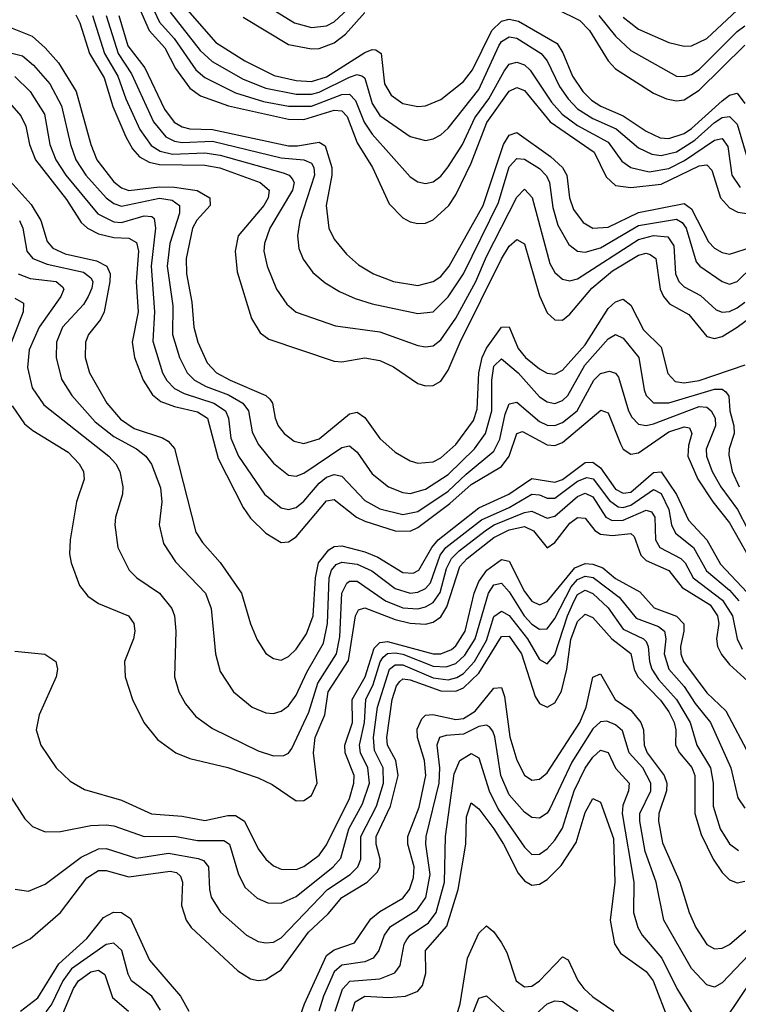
# Model space of a CAD drawing. Header units: inches. Extents: x 1308407 to 1441228, y 959628 to 1036311.
# Tile 471 of 656: x 1393863 to 1395753, y 976708 to 979299. Entities that reach past the tile are written whole.
import ezdxf

# ---------------------------------------------------------------- set-up
doc = ezdxf.new("R2010")
doc.units = ezdxf.units.IN
doc.header["$MEASUREMENT"] = 0
doc.layers.add('B3997', color=7, linetype='Continuous')

msp = doc.modelspace()

# ---------------------------------------------------------------- linework, layer by layer
at = {"layer": 'B3997', "color": 5}
for points, elevation in [([(1394132.1, 979432.1), (1394202.8, 979270), (1394244.3, 979224.3), (1394272.3, 979170), (1394310, 979118.6), (1394338.1, 979098.1), (1394411.6, 979071.6), (1394570, 979036.6), (1394610, 979036.2), (1394690, 979060.4), (1394710, 979059), (1394723.5, 979043.5), (1394750, 978974.7), (1394790.4, 978910), (1394834.3, 978814.3), (1394870, 978777.3), (1394890, 978766.7), (1394910, 978762.5), (1394930, 978763.7), (1394950, 978771.9), (1394991.7, 978810), (1395010, 978837.8), (1395050, 978920.8), (1395091.7, 979028.3), (1395150, 979110.7), (1395170, 979120.1), (1395190, 979112.2), (1395257.5, 979030), (1395373.9, 978950), (1395404.8, 978884.8), (1395430, 978862.6), (1395470, 978856.9), (1395550, 978866.2), (1395650, 978913.8), (1395670, 978916.5), (1395682.9, 978902.9), (1395706.2, 978830), (1395730, 978803.6), (1395751.9, 978791.9), (1395786.8, 978786.8)], 2820), ([(1394156.6, 979450), (1394230, 979291.9), (1394269.3, 979249.3), (1394326.3, 979166.3), (1394350, 979146.7), (1394430, 979106.1), (1394503.8, 979083.8), (1394570, 979070.9), (1394630, 979071.3), (1394710, 979101.8), (1394730, 979103), (1394746, 979086), (1394769, 979029), (1394790, 978997.6), (1394890, 978885.5), (1394910, 978872.1), (1394930, 978867.7), (1394950, 978872), (1394970, 978887.2), (1394990, 978911.1), (1395026.9, 978970), (1395059.4, 979040.6), (1395096.2, 979090), (1395136.6, 979163.4), (1395150, 979181.4), (1395170, 979186.8), (1395190, 979180.1), (1395205.7, 979165.7), (1395261.4, 979081.4), (1395289.5, 979050), (1395330, 979020), (1395410, 978976), (1395446.6, 978926.6), (1395470, 978909.5), (1395518.6, 978898.6), (1395570, 978906.8), (1395611.6, 978928.4), (1395690, 978981.6), (1395710, 978986), (1395724.9, 978964.9), (1395735.3, 978890), (1395757.4, 978857.4)], 2840), ([(1395210, 979359.3), (1395336.2, 979296.2), (1395361.6, 979270), (1395410, 979190.6), (1395430, 979168.9), (1395530, 979105.1), (1395563.5, 979090), (1395590, 979085.1), (1395610, 979087.6), (1395650, 979113.1), (1395770, 979231.4)], 2920), ([(1394490, 979348.9), (1394585.1, 979290), (1394630, 979277.9), (1394670, 979282.6), (1394690, 979292.6), (1394750.8, 979350)], 2940), ([(1394010, 979311.2), (1394020.9, 979290), (1394046.6, 979210), (1394085.2, 979145.2), (1394107.7, 979070), (1394141.8, 978990), (1394159.2, 978959.2), (1394178, 978938), (1394203.4, 978923.4), (1394230, 978917.3), (1394350, 978916.1), (1394389, 978909), (1394495.4, 978870), (1394518.7, 978850), (1394516.1, 978830), (1394504.7, 978810), (1394437.1, 978730), (1394429.3, 978690), (1394434.9, 978634.9), (1394472.7, 978512.7), (1394495.1, 978475.1), (1394517.8, 978457.8), (1394690, 978399.9), (1394710, 978398.8), (1394770, 978408.7), (1394810, 978401.7), (1394845.5, 978385.5), (1394910, 978341.5), (1394930, 978335.4), (1394950, 978335.9), (1394970, 978347.9), (1394990, 978376.4), (1395020.9, 978450), (1395130, 978669.6), (1395150, 978702.6), (1395170, 978720.1), (1395190, 978708.5), (1395230, 978572.4), (1395250, 978527.4), (1395270, 978508.6), (1395290, 978508.3), (1395310, 978523.6), (1395367.5, 978592.5), (1395421.9, 978638.1), (1395490, 978679.5), (1395510, 978684), (1395521.1, 978681.1), (1395535.4, 978670), (1395547.3, 978590), (1395555.6, 978570), (1395571.5, 978551.5), (1395622.9, 978522.9), (1395670, 978464.8), (1395690, 978459.7), (1395710, 978465.2), (1395750, 978489.3), (1395830, 978549.4)], 2720), ([(1394054.5, 979310), (1394085.5, 979210), (1394120.7, 979150), (1394141.6, 979090), (1394179, 979010), (1394208, 978968), (1394232.3, 978952.3), (1394264.8, 978944.8), (1394350, 978948.4), (1394390, 978942.5), (1394555.8, 978895.8), (1394571.5, 978890), (1394579.6, 978879.6), (1394584.2, 978870), (1394580.3, 978850), (1394520.8, 978750), (1394506.2, 978710), (1394504.5, 978690), (1394513.8, 978650), (1394538.4, 978590), (1394565.3, 978550), (1394590, 978529.5), (1394693, 978493), (1394810, 978477.1), (1394910, 978441.6), (1394930, 978437.8), (1394950, 978441), (1394970, 978456), (1395010, 978513.7), (1395062.2, 978610), (1395090, 978676), (1395170, 978831.6), (1395190, 978853.1), (1395210.5, 978830.5), (1395257.1, 978657.1), (1395270, 978633.3), (1395290, 978616), (1395310, 978611.3), (1395330, 978617.2), (1395490, 978720.5), (1395530, 978730.8), (1395567.4, 978727.4), (1395583.4, 978703.4), (1395587.7, 978630), (1395596.2, 978610), (1395610, 978595.9), (1395653.1, 978573.1), (1395694.9, 978534.9), (1395710, 978528.8), (1395730, 978531), (1395750, 978540.6), (1395770, 978555.2)], 2740), ([(1394090, 979309.2), (1394122, 979210), (1394156.3, 979156.3), (1394214.5, 979030), (1394247.4, 978990), (1394270, 978979.1), (1394290, 978975.6), (1394370, 978978.6), (1394550, 978935.2), (1394609.8, 978929.8), (1394630, 978921), (1394636.5, 978910), (1394637.7, 978890), (1394599.7, 978770), (1394593.1, 978730), (1394596.5, 978696.5), (1394608.3, 978668.3), (1394633.7, 978633.7), (1394666, 978606), (1394703.8, 978583.8), (1394744.9, 978564.9), (1394790, 978551.5), (1394910, 978525.4), (1394950.2, 978529.8), (1394990, 978569.7), (1395030, 978629.7), (1395122.1, 978817.9), (1395150, 978911.1), (1395170, 978933.6), (1395190, 978931.5), (1395230, 978907.4), (1395247.8, 978887.8), (1395255.8, 978870), (1395264.5, 978804.5), (1395277.8, 978757.8), (1395307.1, 978707.1), (1395329.8, 978689.8), (1395350, 978687), (1395390, 978698), (1395490, 978757.1), (1395590, 978773.6), (1395604.9, 978764.9), (1395615.2, 978750), (1395642, 978662), (1395651.2, 978650), (1395710, 978609.6), (1395730, 978602.7), (1395750, 978609.7), (1395790, 978649.1)], 2760), ([(1394123.6, 979310), (1394147.4, 979230), (1394191.5, 979171.5), (1394243.2, 979063.2), (1394268.8, 979028.8), (1394290, 979016.3), (1394310, 979011.6), (1394370, 979009.9), (1394570, 978966.9), (1394593.4, 978966.6), (1394650, 978976.3), (1394666.4, 978966.4), (1394683.2, 978910), (1394683.8, 978890), (1394668.8, 978810), (1394675.9, 978750), (1394690, 978721.4), (1394721.8, 978681.8), (1394753.9, 978653.9), (1394792.9, 978630), (1394846, 978610), (1394910, 978599.7), (1394950, 978609.4), (1394970, 978623.2), (1394992.3, 978650), (1395082, 978810), (1395135.5, 978970), (1395150, 978994.9), (1395170, 979002), (1395258.9, 978938.9), (1395290.3, 978910), (1395301.5, 978890), (1395308.8, 978830), (1395319.5, 978799.5), (1395345.1, 978765.1), (1395370, 978750.1), (1395410, 978753), (1395490, 978791), (1395610, 978815.2), (1395630, 978801.1), (1395674.6, 978714.6), (1395690, 978697.9), (1395710, 978686.3), (1395730, 978681.9), (1395790, 978701.4)], 2780), ([(1394258.4, 979318.4), (1394337.3, 979217.3), (1394368.5, 979188.5), (1394450, 979141.9), (1394510, 979118.5), (1394590, 979102.6), (1394630, 979102.7), (1394650, 979107.9), (1394730, 979147), (1394750, 979154), (1394764.1, 979150), (1394770, 979145.1), (1394790, 979078.3), (1394810, 979046.5), (1394890, 978991), (1394930, 978981.1), (1394950, 978985), (1394970, 978995.5), (1394990, 979013.4), (1395070, 979115.2), (1395122.5, 979230), (1395130, 979241.6), (1395150, 979253.5), (1395170, 979250.1), (1395234.4, 979210), (1395250.2, 979190.2), (1395282.7, 979122.7), (1395305.4, 979090), (1395330, 979064.5), (1395370, 979039), (1395431.2, 979011.2), (1395490, 978961.6), (1395525, 978945), (1395550, 978941), (1395590, 978951.2), (1395638.2, 978981.8), (1395690, 979028.5), (1395710, 979041.2), (1395730, 979043.6), (1395750, 979023.9), (1395775.6, 978935.6)], 2860), ([(1394303.7, 979323.7), (1394378.6, 979238.6), (1394454.5, 979190), (1394531.8, 979151.8), (1394590, 979138.7), (1394630, 979136.4), (1394670, 979148.1), (1394770, 979212.5), (1394790, 979220.2), (1394799, 979219), (1394813.5, 979210), (1394822, 979130), (1394839.9, 979099.9), (1394870, 979078.2), (1394910, 979070.1), (1394930, 979072.3), (1394970, 979088.8), (1395030, 979135.6), (1395053.5, 979166.5), (1395104.5, 979270), (1395130, 979294.4), (1395150, 979300.4), (1395174.9, 979294.9), (1395275.9, 979235.9), (1395291.5, 979211.5), (1395316.4, 979150), (1395343.7, 979110), (1395366.8, 979086.8), (1395391.3, 979071.3), (1395450, 979046.1), (1395510, 979005.5), (1395547.6, 978987.6), (1395570, 978985.6), (1395610, 978999.5), (1395630, 979012.6), (1395710, 979084.9), (1395730, 979099.8), (1395750, 979105.1), (1395770, 979077.8)], 2880), ([(1394450, 979304.8), (1394570, 979233), (1394630, 979221.6), (1394650, 979223.1), (1394690, 979238.1), (1394719.4, 979260.6), (1394770, 979317.1)], 2920), ([(1395386.3, 979310), (1395430, 979255.5), (1395470, 979217.6), (1395590, 979150.1), (1395610, 979148.7), (1395630, 979154.6), (1395650, 979167.9), (1395750, 979267.9), (1395770, 979282.4)], 2940), ([(1395450, 979305.1), (1395490, 979273.8), (1395570, 979239), (1395610, 979228.9), (1395630, 979229.7), (1395670, 979249.1), (1395750, 979323.8)], 2960), ([(1393830, 979281.3), (1393895, 979255), (1393930, 979224.9), (1393964.7, 979184.7), (1394011.5, 979110), (1394049.8, 978970), (1394065.3, 978930), (1394110, 978871.9), (1394130, 978856.5), (1394150, 978849.6), (1394230, 978858.5), (1394270, 978858.2), (1394329, 978849), (1394362.9, 978830), (1394363.2, 978810), (1394328.4, 978771.6), (1394317.5, 978750), (1394300.2, 978670), (1394301.3, 978630), (1394315.5, 978555.6), (1394320.5, 978490), (1394331, 978450), (1394355.7, 978395.7), (1394379.9, 978370), (1394416.1, 978350), (1394510.3, 978310.3), (1394520.3, 978300.3), (1394527.3, 978290), (1394534.2, 978250), (1394542.4, 978230), (1394557.8, 978210), (1394584.7, 978190), (1394610, 978183.9), (1394650, 978196), (1394730, 978262), (1394750, 978266.1), (1394770, 978252.2), (1394810, 978197), (1394850, 978160.6), (1394890, 978137.9), (1394910, 978132), (1394950, 978135.6), (1394970, 978146.1), (1395010, 978180.9), (1395056, 978244), (1395065.8, 978274.2), (1395070, 978370), (1395078.6, 978410), (1395090, 978434.2), (1395130, 978489.6), (1395150, 978491), (1395173.7, 978433.7), (1395193.1, 978410), (1395230, 978379.9), (1395250, 978369), (1395270, 978366), (1395290, 978376.3), (1395350, 978443.6), (1395410, 978539.2), (1395430, 978556.1), (1395450, 978563.7), (1395470, 978547.3), (1395503, 978483), (1395550, 978437.3), (1395567.6, 978367.6), (1395586.8, 978346.8), (1395610, 978343.4), (1395649.8, 978349.8), (1395770.7, 978390.7)], 2680), ([(1393810, 979218.4), (1393870, 979203.4), (1393898.7, 979178.7), (1393942, 979130), (1393972.4, 979072.4), (1393996.5, 978970), (1394010.3, 978930), (1394036.4, 978890), (1394090, 978830.1), (1394110, 978814.6), (1394130, 978807.9), (1394230, 978828.9), (1394263.9, 978824), (1394283.1, 978810), (1394282.8, 978790), (1394257.3, 978710), (1394250.3, 978650), (1394265.4, 978545.4), (1394264.6, 978470), (1394282.7, 978410), (1394303.1, 978370), (1394322.1, 978350), (1394353.3, 978333.3), (1394411.5, 978311.5), (1394449.7, 978289.7), (1394464.7, 978270), (1394474.2, 978214.2), (1394490, 978181.9), (1394530, 978131.6), (1394570, 978100.6), (1394590, 978097.9), (1394610, 978105.3), (1394710, 978173), (1394730, 978177.2), (1394750, 978160.8), (1394790, 978104), (1394832.6, 978070), (1394870, 978054.7), (1394890, 978052.2), (1394930, 978063.3), (1394990, 978102), (1395059, 978170), (1395087.7, 978210), (1395104.5, 978270), (1395104.3, 978350), (1395110, 978387.2), (1395130, 978406.5), (1395173.9, 978370), (1395230, 978306.7), (1395250, 978293), (1395270, 978289.1), (1395290, 978296.4), (1395304.2, 978310), (1395349.1, 978390), (1395410, 978458.9), (1395430, 978470.1), (1395450, 978460.7), (1395491.5, 978410), (1395504.9, 978324.9), (1395510, 978309.5), (1395530, 978291), (1395570, 978290.5), (1395690, 978326.8), (1395710, 978326.5), (1395719.9, 978319.9), (1395728.2, 978308.2), (1395730.8, 978270), (1395740.9, 978230), (1395741.9, 978210), (1395728.4, 978170), (1395727.4, 978152.6), (1395737, 978110), (1395754.9, 978070)], 2660), ([(1393850, 979149.4), (1393890, 979110.1), (1393927.5, 979050), (1393941.6, 978970), (1393957.4, 978930), (1393984, 978890), (1394068.1, 978788.1), (1394110, 978766.4), (1394130, 978765.1), (1394190, 978782.7), (1394210, 978781), (1394216, 978776), (1394219.4, 978750), (1394208.1, 978650), (1394217.5, 978530), (1394212.5, 978452.5), (1394238.4, 978370), (1394249.3, 978349.3), (1394270, 978328.3), (1394294.9, 978314.9), (1394373.6, 978290), (1394404.1, 978270), (1394412.2, 978250), (1394418, 978198), (1394438, 978150), (1394506.6, 978050), (1394550, 978014.3), (1394570, 978009.7), (1394590, 978015.3), (1394610, 978031.6), (1394650, 978079), (1394670, 978095.2), (1394690, 978102.4), (1394710, 978098.1), (1394770, 978033.7), (1394810, 978011.5), (1394870, 977996.5), (1394910, 978004.5), (1394990, 978058.6), (1395036.6, 978103.4), (1395110, 978163.5), (1395125.3, 978194.7), (1395139.5, 978260.5), (1395150, 978288.3), (1395170, 978292.4), (1395230, 978241.5), (1395250, 978232.1), (1395270, 978230.9), (1395290, 978238.5), (1395328.6, 978270), (1395373, 978350), (1395390, 978367.7), (1395414.1, 978374.1), (1395430, 978368.5), (1395438, 978358), (1395463.8, 978270), (1395472.7, 978252.7), (1395490, 978234.7), (1395510, 978230.7), (1395530, 978235.8), (1395650, 978281.1), (1395670, 978279.1), (1395681.4, 978270), (1395691.8, 978250), (1395692.7, 978230), (1395668.6, 978168.5), (1395669, 978150), (1395684.1, 978110), (1395706.8, 978070), (1395750.4, 978010.4), (1395805, 977905)], 2640), ([(1393830, 979087.2), (1393865.5, 979045.5), (1393878.9, 979018.9), (1393888.3, 978970), (1393904.5, 978930), (1393985.9, 978825.9), (1394024.7, 978764.7), (1394040.8, 978750), (1394070, 978735.4), (1394110, 978725.7), (1394150, 978723.8), (1394170, 978712.7), (1394174.7, 978690), (1394168.7, 978608.7), (1394174.2, 978530), (1394158.6, 978450), (1394164.8, 978410), (1394187, 978350), (1394211.6, 978311.6), (1394234.1, 978294.1), (1394270, 978280.7), (1394330, 978267.3), (1394357, 978250), (1394384.5, 978144.5), (1394450, 978015.3), (1394470, 977987.6), (1394510, 977948.1), (1394550, 977923.1), (1394570, 977924.7), (1394590, 977938), (1394670, 978032.9), (1394690, 978036.3), (1394748.9, 977990), (1394770, 977979.3), (1394850, 977954.2), (1394890, 977952.9), (1394910, 977962.5), (1394994.4, 978025.6), (1395050, 978075.4), (1395130, 978123.4), (1395149.7, 978150.3), (1395170, 978210), (1395185, 978215), (1395250, 978179.9), (1395270, 978178), (1395290, 978186.2), (1395391.4, 978271.4), (1395410, 978264.1), (1395442.5, 978182.5), (1395450, 978169.1), (1395470, 978155.2), (1395490, 978158.8), (1395570, 978214.7), (1395610, 978227.1), (1395624.7, 978224.7), (1395630.7, 978210), (1395621.7, 978178.3), (1395619.7, 978150), (1395646.7, 978090), (1395685.7, 978030), (1395730, 977974.7), (1395782.1, 977882.1)], 2620), ([(1393830, 978882.7), (1393892.6, 978812.6), (1393918.2, 978770), (1393934.7, 978714.7), (1393950, 978697.1), (1393982.3, 978682.3), (1394064.3, 978664.3), (1394091.4, 978650), (1394100.4, 978630), (1394099.3, 978610), (1394084.6, 978530), (1394075.4, 978510), (1394043.6, 978470), (1394035.4, 978450), (1394034.9, 978410), (1394045.8, 978370), (1394092.2, 978290), (1394127.4, 978247.4), (1394163.3, 978223.3), (1394238.3, 978198.3), (1394252.8, 978190), (1394270, 978170.1), (1394325.5, 977950), (1394343.2, 977923.2), (1394390.3, 977870.3), (1394445.7, 977790), (1394469.3, 977709.3), (1394486.8, 977666.8), (1394510, 977631.3), (1394530, 977618), (1394550, 977614), (1394570, 977623), (1394590, 977642.2), (1394617, 977683), (1394634.9, 977730), (1394640.8, 977830), (1394648.6, 977870), (1394675.8, 977904.2), (1394690, 977912.4), (1394710, 977914.8), (1394770, 977899.1), (1394805, 977885), (1394870, 977843.9), (1394897.3, 977842.7), (1394912.7, 977850), (1394946.5, 977910), (1394963.4, 977930), (1395070, 978014.4), (1395149.4, 978050.6), (1395210, 978091.7), (1395270, 978081.7), (1395290, 978089.3), (1395350, 978133.7), (1395370, 978134.9), (1395390, 978119.3), (1395430, 978063.9), (1395450, 978052.8), (1395470, 978055.9), (1395530, 978107.7), (1395550, 978108.7), (1395589.9, 978049.9), (1395621.6, 977981.6), (1395670.3, 977930.3), (1395706.2, 977866.2), (1395790, 977777.1)], 2580), ([(1393862.1, 978770), (1393870.9, 978750), (1393881.2, 978690), (1393897.4, 978670), (1393935.2, 978655.2), (1394030, 978634.5), (1394050, 978619.2), (1394054.7, 978610), (1394052, 978592), (1394042.4, 978570), (1394030, 978549), (1393975.6, 978490), (1393959.5, 978450), (1393958.5, 978410), (1393972.5, 978352.5), (1393999.9, 978310), (1394060.8, 978240.8), (1394110, 978202.2), (1394170.1, 978170), (1394194.5, 978150), (1394209.5, 978129.5), (1394233.3, 978066.7), (1394236.4, 978030), (1394229.5, 977970), (1394240.8, 977920.8), (1394272.1, 977872.1), (1394351.2, 977790), (1394366.6, 977750), (1394377.8, 977630), (1394390, 977583.7), (1394425.4, 977530), (1394474, 977490), (1394510, 977475.1), (1394530, 977473.6), (1394550, 977479.3), (1394570, 977493.4), (1394590, 977521.9), (1394618, 977582), (1394661.6, 977658.4), (1394672.2, 977710), (1394676.4, 977830), (1394682.8, 977850), (1394694.9, 977865.1), (1394710, 977871.8), (1394750, 977866.3), (1394788.8, 977848.8), (1394850, 977801.9), (1394890, 977790.3), (1394910, 977792.5), (1394930, 977802.2), (1394942.9, 977817.1), (1394968.2, 977890), (1394983.6, 977910), (1395077, 977983), (1395150, 978015.3), (1395210, 978050.2), (1395230, 978048.3), (1395250, 978039.9), (1395270, 978039.7), (1395330, 978084.2), (1395354.5, 978094.5), (1395370.9, 978090.9), (1395413.6, 978033.6), (1395437, 978017), (1395450, 978015), (1395470, 978021.3), (1395530, 978062.8), (1395550, 978052.3), (1395570, 978010.1), (1395577.4, 977970), (1395587.4, 977947.4), (1395635.3, 977910), (1395669, 977849), (1395730, 977797.8), (1395754.4, 977770)], 2560), ([(1393858.7, 978630), (1393890, 978617.5), (1393958.8, 978610), (1393975.5, 978595.5), (1393978.4, 978590), (1393971.1, 978570), (1393914.2, 978490), (1393887.9, 978430), (1393883.4, 978383.4), (1393895.6, 978330), (1393925.7, 978285.7), (1394097.4, 978150), (1394115.5, 978130), (1394125.6, 978110), (1394134.2, 978070), (1394132.6, 978050), (1394114.4, 977990), (1394112.5, 977970), (1394121.1, 977910), (1394150.2, 977850), (1394171.1, 977830), (1394230, 977790.1), (1394263.1, 977750), (1394270.1, 977730), (1394273.2, 977690), (1394269.5, 977570), (1394281.5, 977530), (1394298.5, 977498.5), (1394325.8, 977465.8), (1394370, 977434), (1394490, 977375.3), (1394530, 977362.3), (1394557.1, 977362.9), (1394570, 977368.8), (1394578.3, 977381.7), (1394622.9, 977477.1), (1394646.7, 977553.3), (1394696.3, 977630), (1394705, 977675), (1394709.8, 977790.2), (1394723.4, 977816.6), (1394730, 977821.5), (1394750, 977821.1), (1394824.4, 977770), (1394870, 977751.5), (1394910, 977749), (1394930, 977753.6), (1394950, 977765.8), (1394968.6, 977791.4), (1394985.4, 977854.6), (1394998.5, 977881.5), (1395018.3, 977901.7), (1395090, 977956.5), (1395110.3, 977969.7), (1395190, 978002.4), (1395210, 978005.4), (1395250, 977986.9), (1395270, 977992.8), (1395330, 978044.6), (1395350, 978052.8), (1395370, 978043.2), (1395404.6, 977990), (1395420.9, 977980.9), (1395450, 977981.7), (1395510, 978008.2), (1395524, 978004), (1395533, 977990), (1395535.1, 977930), (1395545.9, 977910), (1395601.4, 977881.4), (1395612.7, 977870), (1395633.8, 977830), (1395711.2, 977771.2), (1395737.3, 977730), (1395749.8, 977670), (1395762.7, 977642.7)], 2540), ([(1393850, 978565.9), (1393872.7, 978552.7), (1393871.7, 978530), (1393817.4, 978390)], 2520), ([(1393842.4, 978282.4), (1393875.5, 978235.5), (1393897.5, 978217.5), (1393990, 978160.7), (1394019.2, 978130), (1394030.1, 978110), (1394032.1, 978090), (1394011.6, 978030), (1393995.6, 977930), (1393993.8, 977893.8), (1393997.9, 977870), (1394020.1, 977810), (1394042.1, 977782.1), (1394070, 977762.7), (1394149.2, 977730), (1394162.4, 977710), (1394165.6, 977690), (1394161.7, 977670), (1394138.5, 977610), (1394139.8, 977570), (1394158.9, 977510), (1394189.5, 977450), (1394225.1, 977405.1), (1394273.6, 977370), (1394310, 977355.1), (1394410, 977331.6), (1394490, 977304.2), (1394526.5, 977286.5), (1394590, 977244), (1394610, 977244.2), (1394630, 977257.4), (1394645, 977290), (1394635.8, 977370), (1394639.5, 977410), (1394665.5, 977470), (1394673.7, 977530), (1394727.5, 977612.5), (1394745.9, 977730), (1394753.9, 977746.1), (1394770, 977751.6), (1394850, 977721), (1394890, 977711.1), (1394930, 977708.8), (1394950, 977713.3), (1394970, 977727.6), (1394986, 977754), (1395020.2, 977859.8), (1395039.2, 977880.8), (1395110, 977936.4), (1395150, 977956.5), (1395190, 977964.9), (1395213.9, 977953.9), (1395250, 977909.6), (1395270, 977922.9), (1395310, 977974.3), (1395330, 977989.2), (1395350, 977987.6), (1395375.2, 977955.2), (1395390, 977945.3), (1395421.5, 977941.5), (1395470, 977947.2), (1395478.8, 977938.8), (1395496.3, 977890), (1395510, 977876.3), (1395569.7, 977849.7), (1395605.1, 977805.1), (1395678.8, 977758.8), (1395698, 977730), (1395701.1, 977710), (1395695.6, 977670), (1395698.1, 977650), (1395708.6, 977628.6), (1395730, 977601.9), (1395787.7, 977550)], 2520), ([(1393850, 977637), (1393929.1, 977629.1), (1393957.8, 977610), (1393961.7, 977590), (1393958.8, 977570), (1393913.4, 977470), (1393906.3, 977430), (1393918.5, 977390), (1393958.2, 977330), (1393995.7, 977295.7), (1394033, 977273), (1394130, 977245.1), (1394209.5, 977209.5), (1394290, 977203.7), (1394350, 977192), (1394410, 977205.2), (1394430, 977204.7), (1394453.8, 977190), (1394490, 977117.3), (1394510, 977090.1), (1394530, 977072.9), (1394550, 977063.8), (1394590, 977062.8), (1394610, 977070.5), (1394650, 977101), (1394670, 977128.1), (1394730, 977250), (1394741.9, 977290), (1394742, 977310), (1394718.4, 977370), (1394717.4, 977390), (1394738.3, 977450), (1394737.2, 977510), (1394771.5, 977570), (1394795.1, 977644.9), (1394810, 977660), (1394830, 977663.2), (1394950, 977630.2), (1394970, 977630.2), (1394998, 977642), (1395010, 977651.5), (1395034.6, 977690), (1395058.4, 977790), (1395070, 977820.2), (1395091.5, 977850), (1395130, 977878.1), (1395150, 977874.1), (1395190, 977794.6), (1395210, 977768.7), (1395230, 977758.9), (1395250, 977768), (1395323, 977857), (1395350, 977867.7), (1395370, 977866.5), (1395396.2, 977856.2), (1395430, 977828.8), (1395493.3, 977793.3), (1395531.4, 977751.4), (1395590, 977729.8), (1395609.5, 977709.5), (1395609.8, 977690), (1395600.6, 977650), (1395601.3, 977630), (1395608.3, 977610), (1395670, 977527.8), (1395719.9, 977480.1), (1395782.5, 977362.5)], 2480), ([(1393789.5, 977330), (1393876.1, 977196.1), (1393896.5, 977176.5), (1393930, 977161.8), (1393970, 977162.6), (1394050, 977179.1), (1394090, 977180.9), (1394110, 977177.9), (1394190, 977149.8), (1394270, 977150.8), (1394330, 977139), (1394399.3, 977139.3), (1394414.3, 977130), (1394438.3, 977050), (1394455.9, 977015.9), (1394487.6, 976987.6), (1394515.7, 976975.7), (1394550, 976974.8), (1394590, 976991.5), (1394687.2, 977070), (1394707, 977093), (1394728.2, 977170), (1394764.7, 977235.3), (1394782.8, 977290), (1394778.3, 977330), (1394758.9, 977370), (1394756.5, 977390), (1394769.8, 977450), (1394772.8, 977510), (1394792.5, 977550), (1394810.4, 977609.6), (1394818.7, 977621.3), (1394830, 977631), (1394850, 977633), (1394870, 977629.6), (1394950, 977597.6), (1394984, 977596), (1395010, 977604.6), (1395033.5, 977626.5), (1395060.5, 977670), (1395096.1, 977790), (1395110, 977812.1), (1395130, 977816.6), (1395150, 977793.5), (1395189.4, 977730), (1395210, 977708.7), (1395230, 977694.8), (1395250, 977696.5), (1395270, 977723.4), (1395313.2, 977806.8), (1395330, 977825.5), (1395350, 977834.8), (1395371.2, 977831.2), (1395439.1, 977779.1), (1395483.8, 977723.8), (1395542.5, 977702.5), (1395559, 977690), (1395561.9, 977670), (1395557.9, 977630), (1395570.4, 977590.4), (1395610, 977544.5), (1395639.4, 977499.4), (1395679.3, 977450), (1395733.3, 977330), (1395751.2, 977251.2), (1395770, 977224.6)], 2460), ([(1393850.8, 977010.8), (1393886.2, 977006.2), (1393930, 977024.1), (1394024.4, 977095.6), (1394070, 977116.9), (1394090, 977118.5), (1394170, 977093.1), (1394254.4, 977105.6), (1394331.9, 977091.9), (1394346.4, 977086.4), (1394359.3, 977070), (1394361.5, 977010), (1394366.3, 976990), (1394390.4, 976950.4), (1394459.3, 976890), (1394490, 976873.7), (1394510, 976870.1), (1394530, 976871.9), (1394550, 976882.9), (1394672, 977010), (1394731.7, 977050), (1394751.8, 977070), (1394760, 977090), (1394759.9, 977150), (1394801.1, 977230), (1394819.3, 977290), (1394818.8, 977330), (1394796.2, 977376.3), (1394793.5, 977410), (1394804.1, 977490), (1394835.3, 977590), (1394850, 977601.8), (1394870, 977601.8), (1394950, 977567.2), (1394990, 977562.2), (1395012.1, 977567.9), (1395030, 977578.4), (1395058.7, 977610), (1395090, 977665.2), (1395110, 977728.8), (1395130, 977742.7), (1395150, 977730.9), (1395198.1, 977670), (1395230, 977615.5), (1395250, 977603.9), (1395270, 977628.1), (1395303.4, 977730), (1395321.2, 977770), (1395330, 977786), (1395350, 977797.4), (1395370, 977788.8), (1395410, 977751.5), (1395450, 977695.6), (1395503.7, 977670), (1395510, 977662.6), (1395515.9, 977650), (1395518.9, 977610), (1395525, 977590), (1395542.4, 977562.4), (1395590.4, 977510.4), (1395626.5, 977450), (1395643.5, 977390), (1395679.7, 977330), (1395686.8, 977290), (1395686.8, 977230), (1395705.4, 977170), (1395730, 977130.1), (1395753.3, 977113.3)], 2440), ([(1393829.2, 976849.2), (1393890, 976881), (1393970, 976950.1), (1394039, 977041), (1394070, 977059.9), (1394090, 977060.5), (1394150, 977043.6), (1394258.6, 977058.6), (1394274.9, 977054.9), (1394285.8, 977045.8), (1394291, 977030), (1394287.9, 976967.9), (1394300.8, 976930), (1394313.7, 976910), (1394436, 976796), (1394470, 976775.4), (1394490, 976770.6), (1394510, 976773.3), (1394550, 976799.2), (1394622.3, 976897.7), (1394673.6, 976946.4), (1394710, 976989.5), (1394776.8, 977030), (1394803.4, 977056.6), (1394809.7, 977070), (1394810.9, 977090), (1394799.9, 977130), (1394800.2, 977150), (1394838.2, 977230), (1394858.1, 977310), (1394851.7, 977350), (1394830.4, 977390), (1394828.2, 977410), (1394842.5, 977510), (1394853.7, 977546.4), (1394862.1, 977557.9), (1394870, 977564.5), (1394890, 977562.1), (1394970, 977533), (1395010, 977531.8), (1395030, 977540.8), (1395070, 977579.9), (1395130, 977676.3), (1395150, 977676.5), (1395182.5, 977630), (1395218.4, 977518.4), (1395230, 977499.3), (1395250, 977490.1), (1395270, 977501.2), (1395288, 977532), (1395301.9, 977590), (1395312, 977668), (1395330, 977715), (1395350, 977734.4), (1395370, 977726.2), (1395420.1, 977670), (1395470, 977631.3), (1395478.9, 977590), (1395488.3, 977570), (1395548.1, 977508.1), (1395570, 977477.7), (1395584.1, 977450), (1395588.4, 977430), (1395587.1, 977390), (1395597.7, 977370), (1395630.9, 977330.9), (1395638.6, 977310), (1395638.3, 977210), (1395654.7, 977154.7), (1395686.2, 977090), (1395710, 977055), (1395730, 977035.8), (1395750, 977028.3), (1395770, 977032.4)], 2420), ([(1394590, 976647), (1394611.5, 976710), (1394670, 976836.3), (1394690, 976851.2), (1394743.1, 976870), (1394786.6, 976933.4), (1394810, 976952.9), (1394870, 976987.6), (1394887.7, 977010), (1394898, 977042), (1394900.1, 977070), (1394883.6, 977130), (1394883.1, 977150), (1394913.3, 977226.7), (1394930.7, 977310), (1394927.2, 977350), (1394908.7, 977410), (1394908.1, 977431.9), (1394920.3, 977459.7), (1394930, 977468.9), (1394949.7, 977470.3), (1395010, 977457.6), (1395030, 977460.3), (1395060.4, 977479.6), (1395110, 977539.9), (1395130, 977541.7), (1395137.7, 977517.7), (1395151.8, 977411.8), (1395170, 977350.2), (1395190.8, 977310.8), (1395210, 977298), (1395230, 977300.4), (1395250, 977317.7), (1395335.7, 977450), (1395352.2, 977490), (1395370, 977568.6), (1395390, 977577.3), (1395428.6, 977510), (1395470, 977481.8), (1395496.5, 977450), (1395503.4, 977430), (1395504.9, 977390), (1395513, 977370), (1395557.3, 977310), (1395564.6, 977290), (1395563.9, 977270), (1395543.8, 977210), (1395542.6, 977190), (1395553.4, 977133.4), (1395599.2, 977030), (1395623.6, 976950), (1395640.8, 976910), (1395670, 976866), (1395690, 976854), (1395710, 976855.8), (1395730, 976865.3), (1395830, 976952.7)], 2380), ([(1395869, 976931), (1395710, 976764.7), (1395690, 976753.1), (1395670, 976759.5), (1395630, 976802.7), (1395556.7, 976930), (1395536.6, 977030), (1395507.6, 977110), (1395493.9, 977190), (1395493.7, 977210), (1395522.3, 977270), (1395522.4, 977290), (1395501.7, 977330), (1395465.6, 977370), (1395448, 977428), (1395430, 977443.9), (1395407, 977453), (1395390, 977451.6), (1395370, 977433.4), (1395314.7, 977345.3), (1395257.2, 977222.8), (1395250, 977211.2), (1395230, 977197.8), (1395210, 977199.4), (1395190, 977213.5), (1395150, 977259.6), (1395128.2, 977310), (1395112, 977412), (1395107.3, 977427.3), (1395098, 977438), (1395090, 977443), (1395070, 977438.9), (1395030, 977418.9), (1394984.1, 977415.9), (1394966.4, 977410), (1394960.2, 977390), (1394966.9, 977330), (1394965.1, 977290), (1394930.7, 977150), (1394929.7, 977130), (1394941.6, 977050), (1394930, 976989.6), (1394905.4, 976954.6), (1394835.5, 976910), (1394821.6, 976890), (1394807.4, 976850), (1394792.3, 976830), (1394770, 976819.9), (1394710, 976811.5), (1394690, 976793.7), (1394662, 976730), (1394649.8, 976690.2)], 2360), ([(1394692.1, 976690), (1394711.5, 976748.5), (1394731.2, 976768.8), (1394810, 976775.3), (1394849.2, 976790.9), (1394863.3, 976810), (1394873.6, 976866.4), (1394880.8, 976879.2), (1394889.9, 976890), (1394937.7, 976922.3), (1394958.4, 976950), (1394979.7, 977030), (1394982.9, 977150), (1395005.2, 977314.8), (1395020.4, 977350), (1395050, 977368.5), (1395070, 977356.9), (1395097.5, 977270), (1395121.4, 977221.4), (1395190, 977121.6), (1395210, 977102.8), (1395230, 977103.3), (1395250, 977117.2), (1395270, 977140.3), (1395290, 977171.4), (1395320.8, 977270), (1395350, 977329.7), (1395370, 977358.3), (1395390, 977376.6), (1395410, 977370.7), (1395429.8, 977329.8), (1395465.3, 977290), (1395464, 977270), (1395449, 977231), (1395447.5, 977210), (1395477.6, 977030), (1395477.2, 976950), (1395488.1, 976910), (1395499.9, 976890), (1395551.3, 976830), (1395591.1, 976750), (1395630, 976686.7)], 2340), ([(1394736.8, 976690), (1394745.3, 976714.7), (1394770, 976729.8), (1394833.9, 976726.1), (1394877.7, 976730), (1394910, 976743.3), (1394922.1, 976757.9), (1394931.2, 976790), (1394930.3, 976850), (1394986.2, 976913.8), (1395016.2, 977010), (1395036, 977130), (1395038.1, 977201.9), (1395050, 977238.4), (1395070, 977223), (1395110, 977169.7), (1395135.2, 977130), (1395173.4, 977053.4), (1395190, 977033.1), (1395210, 977022), (1395230, 977024.1), (1395250, 977036.6), (1395286.4, 977073.6), (1395326.1, 977133.9), (1395350, 977212.6), (1395369.9, 977250), (1395390, 977240.2), (1395424.1, 977144.1), (1395428.1, 977030), (1395415.8, 976930), (1395427.1, 976867.1), (1395442.7, 976842.7), (1395510, 976794.8), (1395528.5, 976770), (1395570, 976662.7)], 2320), ([(1393864.6, 976690), (1393910, 976725.4), (1393965.2, 976814.8), (1394038.8, 976881.2), (1394083, 976937), (1394109.5, 976950.5), (1394130, 976950.1), (1394154.4, 976934.4), (1394204.1, 976824.1), (1394285.9, 976730), (1394307.4, 976690)], 2380), ([(1395010, 976672.3), (1395020.9, 976710), (1395040.1, 976830), (1395070, 976895.9), (1395090, 976914.5), (1395110, 976899.1), (1395130.1, 976870), (1395144.3, 976844.3), (1395168.2, 976770), (1395190, 976753.9), (1395210, 976755.9), (1395230, 976770.1), (1395290, 976832.8), (1395305, 976825), (1395330.9, 976770.9), (1395346.5, 976750), (1395370, 976728), (1395425.7, 976690)], 2280), ([(1394232.6, 976692.6), (1394209.8, 976729.8), (1394156.8, 976770), (1394147.9, 976787.9), (1394131.5, 976850), (1394110, 976868.9), (1394090, 976865.7), (1393998.6, 976801.4), (1393975.9, 976770), (1393947.2, 976710), (1393931.6, 976688.4)], 2360), ([(1393976.5, 976683.5), (1394004.2, 976750), (1394017.5, 976770), (1394050, 976793.9), (1394070, 976797.9), (1394086.8, 976786.8), (1394106.3, 976726.3), (1394148.6, 976690)], 2340), ([(1395720.3, 976670), (1395788.3, 976771.7)], 2340), ([(1395030, 976623), (1395070, 976724.1), (1395090, 976730.8), (1395150, 976675.5)], 2260), ([(1395210, 976672.6), (1395250, 976709.8), (1395270, 976717.9), (1395290, 976716), (1395330.4, 976690.4)], 2260)]:
    msp.add_lwpolyline(points, dxfattribs=dict(at, elevation=elevation))

doc.saveas('drawing.dxf')
